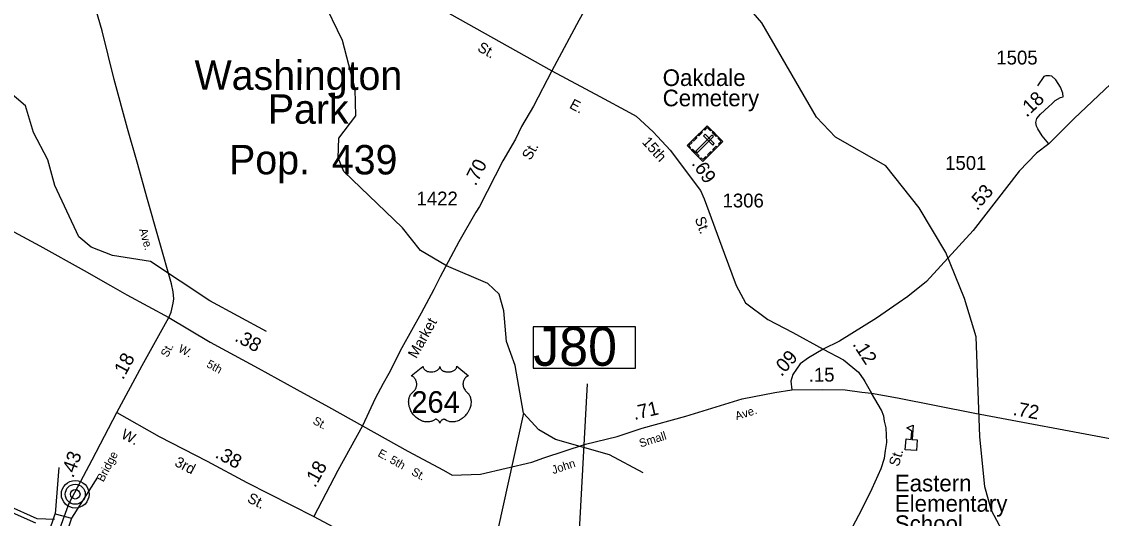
# Model space of a CAD drawing. Extents: x 2532689 to 2764727, y 536648 to 732970.
# Drawn here: x 2576359 to 2586089, y 658699 to 663175 of the extents above; entities that cross this region are included whole.
import ezdxf

# ---------------------------------------------------------------- set-up
doc = ezdxf.new("R2010")
doc.units = 0
for name, color, linetype in [('Exist Civil Demographics City Label', 7, 'Continuous'), ('Exist Civil Demographics County Seat CELL', 7, 'Continuous'), ('Exist Cultural Cemetery CELL', 7, 'Continuous'), ('Exist Cultural Cemetery Label', 7, 'Continuous'), ('Exist Cultural Educational Facility Elementary CELL', 7, 'Continuous'), ('Exist Cultural Educational Facility Elementary Label', 7, 'Continuous'), ('Exist Hydrographic Buffer Line', 7, 'Continuous'), ('Exist Hydrographic Creek Single Shore', 7, 'Continuous'), ('Exist Hydrographic River Shore', 7, 'Continuous'), ('Exist Road Non-System Structure Non-Sys Other Number Label', 7, 'Continuous'), ('Exist Road Primary NC Attributed', 7, 'Continuous'), ('Exist Road Primary NC Label', 7, 'Continuous'), ('Exist Road Primary NC Mileage Hundredths English Label', 7, 'Continuous'), ('Exist Road Primary US Attributed', 7, 'Continuous'), ('Exist Road Primary US Label', 7, 'Continuous'), ('Exist Road Primary US Mileage Hundredths English Label', 7, 'Continuous'), ('Exist Road Primary US Shield CELL', 7, 'Continuous'), ('Exist Road Primary US Shield Number Label', 7, 'Continuous'), ('Exist Road Primary US Structure Standard Bridge CELL', 7, 'Continuous'), ('Exist Road Primary US UnDivided 4 Lane Attributed', 7, 'Continuous'), ('Exist Road Secondary Mileage Hundredths English Label', 7, 'Continuous'), ('Exist Road Secondary Type 51 Attributed', 7, 'Continuous'), ('Exist Road Secondary Type 51 Label', 7, 'Continuous'), ('Exist Road Secondary Type 51 Number Label', 7, 'Continuous'), ('Exist Road Secondary Type 51 Undivided 4 Lane Attributed', 7, 'Continuous')]:
    doc.layers.add(name, color=color, linetype=linetype)

msp = doc.modelspace()

# ---------------------------------------------------------------- linework, layer by layer
at = {"layer": 'Exist Civil Demographics County Seat CELL'}
for radius in [124.7, 90, 43.3]:
    msp.add_circle((2576842.5, 658917.1), radius, dxfattribs=at)
at = {"layer": 'Exist Cultural Cemetery CELL'}
for points in [[(2582537, 662237), (2582677.1, 662095.6), (2582496.1, 661916.4), (2582356.1, 662057.8)], [(2582453.5, 662154.4), (2582484.3, 662184.9), (2582492.3, 662176.8), (2582461.5, 662146.3)], [(2582506.2, 662206.5), (2582514.2, 662198.5), (2582537.1, 662221.1), (2582565.6, 662192.3), (2582573.5, 662200.1), (2582537, 662237)], [(2582589.1, 662184.4), (2582625.6, 662147.6), (2582617.5, 662139.5), (2582581, 662176.4)], [(2582379.4, 662034.4), (2582387.5, 662042.5), (2582372, 662058.1), (2582400.8, 662086.5), (2582392.9, 662094.4), (2582356.1, 662057.9)], [(2582405.7, 662107.1), (2582436.5, 662137.6), (2582444.5, 662129.5), (2582413.7, 662099)], [(2582592.9, 662138.9), (2582579.7, 662152.2), (2582435.6, 662009.5), (2582448.8, 661996.2)], [(2582517.3, 662160.1), (2582504.1, 662147), (2582586.9, 662063.3), (2582600.2, 662076.5)], [(2582646.3, 662065), (2582638.3, 662073.1), (2582661.2, 662095.7), (2582632.7, 662124.5), (2582640.6, 662132.4), (2582677.1, 662095.5)], [(2582404.6, 662025.1), (2582464.4, 661964.8), (2582456.3, 661956.8), (2582396.5, 662017.1)], [(2582539.5, 661975.3), (2582570.3, 662005.8), (2582578.3, 661997.7), (2582547.5, 661967.2)], [(2582586.4, 662021.7), (2582617.1, 662052.2), (2582625.1, 662044.1), (2582594.4, 662013.6)], [(2582472.8, 661939.9), (2582481, 661948), (2582496.5, 661932.4), (2582525.2, 661960.8), (2582533, 661952.9), (2582496.1, 661916.4)]]:
    msp.add_lwpolyline(points, close=True, dxfattribs=at)
at = {"layer": 'Exist Cultural Educational Facility Elementary CELL'}
msp.add_lwpolyline([(2584321.7, 659317.1), (2584328.6, 659414.8), (2584374.5, 659411.6), (2584379.8, 659486.5), (2584334.6, 659513.9), (2584393.2, 659539.1), (2584384.1, 659410.9), (2584430, 659407.6), (2584423.1, 659310)], close=True, dxfattribs=at)
at = {"layer": 'Exist Hydrographic Buffer Line'}
msp.add_lwpolyline([(2576221.7, 658776.1), (2576483.9, 658658.7)], dxfattribs=at)
at = {"layer": 'Exist Hydrographic Creek Single Shore'}
msp.add_line((2580882.1, 659647.3), (2580649.4, 658600.6), dxfattribs=at)
for points in [[(2580882.1, 659647.3), (2580807.3, 660077.6), (2580727.1, 660294.5), (2580705.1, 660569.3), (2580661.3, 660718.5), (2580559.1, 660816.2), (2580189.2, 660975.2), (2579953.2, 661113.4), (2579791.2, 661317), (2579264, 661824.2), (2579212.2, 661946.8), (2579217.1, 662124.4), (2579371.1, 662327.6), (2579366.2, 662567.1), (2579250.1, 663005.6), (2579067.2, 663385.5), (2578901.1, 663792.5)], [(2578567.1, 660384.2), (2578054, 660658.9), (2577522.1, 661015), (2577179.1, 661066.7), (2576986.1, 661144.3), (2576876, 661235.1), (2576658, 661699), (2576595.1, 661929.6), (2576466.1, 662177.2), (2576394.1, 662417.2), (2576044.8, 662709.4), (2575921.1, 662800.5), (2575786, 662872.1), (2575470, 663106.3), (2575191.8, 663499.1)], [(2586050.2, 658306.9), (2585725.2, 658306.9), (2585533.3, 658345), (2585356.3, 658433.1), (2585194.3, 658590.7), (2585099.2, 658770.7), (2585037.3, 658984.9), (2584994.2, 659436.2), (2584960.2, 660334.4), (2584854.2, 660681.4), (2584687.3, 661094.9), (2584446.3, 661498.8), (2584147.1, 661877.4), (2583692.1, 662134.8), (2583521.1, 662315), (2583030.2, 663165.1), (2582893.3, 663320.5)], [(2581959.2, 659109.8), (2581656.2, 659271.6), (2581170.2, 659409.5), (2581018.3, 659498.6), (2580882.1, 659647.3)]]:
    msp.add_lwpolyline(points, dxfattribs=at)
at = {"layer": 'Exist Hydrographic River Shore'}
msp.add_lwpolyline([(2576655.6, 658688.6), (2576500.1, 658695.2), (2576231.1, 658815.6), (2575872.1, 658833.9), (2575654.1, 658926.8), (2575291.2, 659187.9), (2575229, 659352.9), (2575145.2, 659392.1), (2575072.2, 659307.1), (2574981.1, 659264), (2574904, 659329.9), (2574959.2, 659496.2), (2574957.1, 659614.4), (2574414.1, 660137.3), (2574254, 660216.2), (2574084, 660396.5), (2573908.1, 660451.7), (2573680.1, 660564)], dxfattribs=at)
at = {"layer": 'Exist Road Non-System Structure Non-Sys Other Number Label'}
msp.add_line((2581354.2, 658013.8), (2581456.8, 659912), dxfattribs=at)
msp.add_lwpolyline([(2581892, 660426.3), (2580968.8, 660426.3), (2580968.8, 660052.5), (2581892, 660052.5)], close=True, dxfattribs=at)
at = {"layer": 'Exist Road Primary NC Attributed'}
for points in [[(2577217.8, 659652.6), (2577600.1, 659438), (2578030.3, 659216.4), (2578388.1, 659023.4), (2578590.2, 658921.2), (2578992.2, 658715.2)], [(2578992.2, 658715.2), (2579392.5, 658502.9), (2580008.7, 658178.9), (2580337.1, 658010.7), (2580832.8, 657748.9), (2581241.5, 657531.1), (2581293.4, 657497.5), (2581344.1, 657441.6), (2581401.2, 657333.8), (2581458.1, 657201.1), (2581488.2, 657097.9), (2581561.3, 656929.1), (2581574.2, 656893.6), (2581615.5, 656824.3), (2581664.2, 656779.3), (2581811.8, 656700.6)]]:
    msp.add_lwpolyline(points, dxfattribs=at)
at = {"layer": 'Exist Road Primary US Attributed'}
for points in [[(2577217.8, 659652.6), (2577445.5, 660076.8), (2577686.7, 660508.3)], [(2583297.9, 659856.7), (2583579.2, 659859.7), (2583779.6, 659857.6), (2583929, 659835.5), (2584017.3, 659827.7)], [(2584017.3, 659827.7), (2584251.9, 659786.8), (2584949.6, 659646.5), (2587512.1, 659167.6)], [(2576532.2, 658116.5), (2576734.8, 658688.9), (2576787.6, 658836.1), (2576994, 659227.9), (2577217.8, 659652.6)]]:
    msp.add_lwpolyline(points, dxfattribs=at)
at = {"layer": 'Exist Road Primary US Shield CELL'}
msp.add_lwpolyline([(2579975.8, 660069.2), (2579976.1, 660064.8), (2579977.1, 660059.6), (2579977.9, 660056.9), (2579980.4, 660051.7), (2579984.4, 660045.6), (2579990, 660039.6), (2579996.4, 660034.4), (2580000.6, 660031.7), (2580007.9, 660027.8), (2580016.1, 660024.3), (2580025.3, 660021.7), (2580034.6, 660019.8), (2580044.9, 660018.7), (2580055, 660018.5), (2580065.9, 660019.3), (2580077.9, 660021.6), (2580083.5, 660023.1), (2580089.7, 660025.2), (2580095.5, 660027.6), (2580101.8, 660031), (2580106.9, 660034.2), (2580110.9, 660037.1), (2580116.6, 660042.5), (2580121.1, 660048.1), (2580122.9, 660051.3), (2580124.6, 660054.3), (2580126.8, 660060.7), (2580127.4, 660063.5), (2580127.9, 660069.4), (2580128.2, 660064.5), (2580128.7, 660061.4), (2580129.6, 660058.4), (2580130.8, 660055.2), (2580133.1, 660050.6), (2580135.6, 660046.9), (2580140.3, 660041.3), (2580143.3, 660038.5), (2580146, 660036.3), (2580153.2, 660031.4), (2580161.6, 660027.1), (2580165.8, 660025.3), (2580170, 660023.8), (2580175.4, 660022.1), (2580181, 660020.8), (2580186.5, 660019.9), (2580192.2, 660019), (2580198, 660018.6), (2580202.7, 660018.5), (2580208.5, 660018.5), (2580213.8, 660018.9), (2580219.3, 660019.5), (2580225.3, 660020.5), (2580230.1, 660021.6), (2580236.5, 660023.3), (2580242.3, 660025.3), (2580247.4, 660027.5), (2580254, 660031), (2580259.3, 660034.3), (2580263.2, 660037.5), (2580267.8, 660041.7), (2580272.2, 660046.8), (2580274.8, 660050.5), (2580276.6, 660054.3), (2580278.3, 660058.4), (2580279.4, 660062.6), (2580279.9, 660066.3), (2580280, 660069.5), (2580386.2, 659984.8), (2580383.7, 659983.9), (2580378, 659981.1), (2580373.4, 659978.4), (2580366.1, 659973.2), (2580362.9, 659970.4), (2580359.8, 659967.4), (2580356.9, 659964.3), (2580354.4, 659961.3), (2580351.3, 659957.1), (2580348.5, 659952.8), (2580345.8, 659948.1), (2580343.8, 659944), (2580340.6, 659935.5), (2580339, 659930.1), (2580338, 659925.5), (2580336.7, 659916), (2580336.4, 659911.5), (2580336.4, 659907), (2580336.7, 659902.3), (2580337.1, 659897.8), (2580337.9, 659893.1), (2580338.7, 659888.9), (2580340, 659883.8), (2580341.9, 659877.9), (2580344.2, 659872.2), (2580349.1, 659863), (2580355.3, 659853.6), (2580359.8, 659848.3), (2580364.2, 659843.8), (2580370.7, 659838.2), (2580374.3, 659835.1), (2580378.4, 659831), (2580385, 659823.3), (2580387.7, 659819.7), (2580390.4, 659815.6), (2580393, 659811.4), (2580395.5, 659806.8), (2580397.5, 659802.9), (2580401.2, 659793.8), (2580403.9, 659784.9), (2580405.2, 659780.3), (2580407.2, 659769.9), (2580407.9, 659764.7), (2580408.7, 659754.5), (2580408.8, 659742.2), (2580407.8, 659730.5), (2580405.6, 659716.9), (2580403.8, 659708.8), (2580401, 659699.3), (2580398.3, 659691), (2580393.5, 659678.9), (2580389.2, 659670.1), (2580383.6, 659659.8), (2580379.7, 659653.6), (2580375.3, 659647), (2580369.7, 659639.3), (2580363.2, 659631.1), (2580355.3, 659622.5), (2580349, 659616.2), (2580340.7, 659608.8), (2580335.7, 659604.6), (2580328.5, 659599.2), (2580318.7, 659592.7), (2580309.1, 659587.1), (2580300.8, 659582.9), (2580293.6, 659579.8), (2580284.2, 659576.2), (2580268.5, 659571.9), (2580262.8, 659570.7), (2580256, 659569.7), (2580249.6, 659569), (2580243.5, 659568.7), (2580235.2, 659568.7), (2580227, 659569.3), (2580219.2, 659570.4), (2580211.1, 659572.1), (2580202.6, 659574.6), (2580194.9, 659577.6), (2580187.1, 659581.5), (2580174, 659589.8), (2580170.2, 659591.8), (2580168.1, 659592.3), (2580163, 659592.6), (2580158.2, 659591.6), (2580153.3, 659589.6), (2580150.4, 659588.1), (2580146.4, 659585.5), (2580143.4, 659583.1), (2580139.8, 659579.6), (2580137.3, 659576.8), (2580135.4, 659574.5), (2580131.7, 659568.7), (2580130.3, 659565.9), (2580129, 659562.3), (2580127.8, 659557), (2580126.1, 659563.7), (2580124.1, 659568.1), (2580121.9, 659571.9), (2580119.5, 659575.2), (2580115.8, 659579.5), (2580112.5, 659582.7), (2580108.5, 659585.9), (2580104.2, 659588.5), (2580100.8, 659590.3), (2580097.6, 659591.4), (2580093.8, 659592.4), (2580090.7, 659592.6), (2580088.1, 659592.6), (2580084.6, 659591.8), (2580079.8, 659588.3), (2580075.2, 659585.2), (2580070.2, 659582.1), (2580064.3, 659579), (2580060, 659576.9), (2580054.9, 659574.9), (2580048.8, 659572.9), (2580042.3, 659571.2), (2580035.6, 659569.9), (2580029.7, 659569), (2580023.4, 659568.4), (2580017.6, 659568.2), (2580011.7, 659568.3), (2580006.1, 659568.7), (2579999.6, 659569.3), (2579991.6, 659570.5), (2579984.9, 659572), (2579977.9, 659573.9), (2579970.7, 659576.1), (2579963, 659579.1), (2579953.3, 659583.3), (2579946.6, 659586.7), (2579936, 659592.8), (2579923.6, 659601.4), (2579914.2, 659609), (2579907.3, 659615.2), (2579897.2, 659625.5), (2579891.3, 659632.3), (2579881.9, 659644.3), (2579876, 659653.1), (2579872.1, 659659.5), (2579866.5, 659669.8), (2579863.4, 659676.2), (2579859.4, 659685.6), (2579856.2, 659694.2), (2579853.5, 659702.4), (2579852.1, 659707.6), (2579850.1, 659716.7), (2579848.9, 659723.2), (2579847.7, 659732.1), (2579847, 659741.4), (2579846.9, 659750), (2579847.1, 659757.2), (2579848, 659765.5), (2579849.4, 659774.4), (2579851.1, 659782), (2579852.6, 659787.4), (2579854.9, 659794.1), (2579857.8, 659801.4), (2579861.4, 659808.5), (2579864.7, 659814.3), (2579868.9, 659820.6), (2579873.1, 659825.9), (2579878.5, 659831.8), (2579884.1, 659837.2), (2579889.3, 659841.4), (2579895.5, 659847.5), (2579898.7, 659851.1), (2579902.5, 659856.2), (2579905.6, 659860.9), (2579908.1, 659865.1), (2579911.3, 659871.3), (2579913.2, 659876), (2579915.7, 659883.1), (2579916.9, 659888.2), (2579918.2, 659894.6), (2579919, 659900.7), (2579919.3, 659908.3), (2579919.1, 659914.6), (2579918.3, 659922), (2579916.9, 659929), (2579915.2, 659935.1), (2579912.6, 659942.2), (2579910.2, 659947.3), (2579906.1, 659954.3), (2579901.6, 659960.8), (2579896.9, 659966), (2579892.2, 659970.8), (2579887.7, 659974.3), (2579883.4, 659977.3), (2579878, 659980.6), (2579872.8, 659983.2), (2579869.5, 659984.5)], close=True, dxfattribs=at)
at = {"layer": 'Exist Road Primary US Structure Standard Bridge CELL'}
for p, q in [((2576694.3, 659158.9), (2576661.7, 658739.1)), ((2577042.9, 659070), (2576808.1, 658701.8))]:
    msp.add_line(p, q, dxfattribs=at)
msp.add_lwpolyline([(2576808.1, 658701.8), (2576393.8, 657481.5), (2576247.4, 657518.8), (2576661.7, 658739.1)], close=True, dxfattribs=at)
at = {"layer": 'Exist Road Primary US UnDivided 4 Lane Attributed'}
for points in [[(2577686.7, 660508.3), (2577706.2, 660556.2), (2577725.3, 660638.9), (2577731.7, 660676.9), (2577726.5, 660741.3), (2577710.7, 660811.6), (2577487, 661593.7), (2577407.4, 661889.4), (2577314.9, 662211.7), (2577192.6, 662654.8), (2577084.2, 663092.6), (2576962.2, 663515.7), (2576930.1, 663631.4), (2576887.8, 663821.9), (2576835.3, 663965.3), (2576702.7, 664314.8), (2576625.9, 664557.3), (2576392.6, 665291.5)], [(2574541, 662856.3), (2574738.5, 662568.1), (2574958.5, 662286.6), (2575188.7, 662033.4), (2575452.6, 661804.2), (2575529.9, 661750.3), (2575610.1, 661681.5), (2575749.2, 661589.5), (2576045.4, 661411.5), (2576522.3, 661155.1), (2576922.7, 660932.9), (2577159.3, 660797.4), (2577307.1, 660714.4), (2577686.7, 660508.3)], [(2577686.7, 660508.3), (2578057.5, 660287.1), (2578490.2, 660053.5), (2578839.7, 659862.1), (2579124.8, 659705.9), (2579430.2, 659533.7)], [(2579430.2, 659533.7), (2579838.7, 659303.7), (2580162.1, 659133.9), (2580239.1, 659089.4), (2580494.8, 659098.5), (2580957, 659205.5), (2581064.1, 659243.6), (2581441.6, 659366.9), (2581724.3, 659438.5), (2581950.9, 659511), (2582344.7, 659620.8), (2582851, 659776.2), (2583147, 659834.8), (2583297.9, 659856.7)]]:
    msp.add_lwpolyline(points, dxfattribs=at)
at = {"layer": 'Exist Road Secondary Type 51 Attributed'}
for points in [[(2587453.8, 662736.7), (2587153.4, 662776.9), (2587001.6, 662805.1), (2586890.8, 662819.1), (2586828.1, 662820.2), (2586748.6, 662818.9), (2586586.9, 662789.5), (2586490.1, 662769.3), (2586411.9, 662750.5), (2586346.6, 662722.3), (2586276.1, 662682.6), (2586170.3, 662610.4), (2585842, 662301.3), (2585615.3, 662074.1)], [(2581135.9, 662733.2), (2580972.3, 662412.1), (2580863.7, 662230.1), (2580810, 662114.9), (2580695.7, 661920.5), (2580483.9, 661508.5), (2580450.7, 661459.9), (2580298.1, 661190.7), (2580131.9, 660875.7), (2580074.5, 660762.4), (2579960.4, 660548.3), (2579786.5, 660236.6), (2579669.1, 660006.3), (2579617, 659915.6), (2579545.6, 659780), (2579430.2, 659533.7)], [(2585615.3, 662074.1), (2585554.5, 662147.3), (2585515, 662209.5), (2585504.3, 662234), (2585496.3, 662265.5), (2585506.5, 662301.4), (2585540.2, 662340.2), (2585615, 662411.1), (2585642.3, 662434.4), (2585672.3, 662463.7), (2585719.9, 662490.9), (2585744.4, 662498.5), (2585741, 662532.1), (2585720.8, 662585.9), (2585678.8, 662649.8), (2585641.9, 662683.4), (2585621.4, 662687.8), (2585589.2, 662685.6), (2585569.6, 662680), (2585513.5, 662595.6)], [(2585615.3, 662074.1), (2585503.1, 661989.8), (2585348.7, 661828.7), (2584932, 661293.2), (2584511.3, 660833.6), (2584343.3, 660700), (2584258.3, 660639.6), (2584061.8, 660504.2), (2583729.7, 660297.7), (2583582.9, 660224.8)], [(2583582.9, 660224.8), (2583450.2, 660145.4), (2583373.6, 660090.8), (2583309.6, 659994.5), (2583290.6, 659934.4), (2583297.9, 659856.7)], [(2579430.2, 659533.7), (2579208.1, 659131.4), (2578992.2, 658715.2)]]:
    msp.add_lwpolyline(points, dxfattribs=at)
at = {"layer": 'Exist Road Secondary Type 51 Undivided 4 Lane Attributed'}
for points in [[(2583029.4, 668494.6), (2582796.4, 667828.2), (2582760.3, 667721.4), (2582743.5, 667569), (2582721.8, 666947.8), (2582698, 666414.1), (2582676.1, 666194), (2582674.7, 666179.7), (2582609, 665848.4), (2582579.1, 665741.9), (2582565, 665645.4), (2582496.8, 665448), (2582476.1, 665383.8), (2582454.8, 665349.4), (2582358.3, 665065.5), (2582264.6, 664851.5), (2582122.3, 664544.7), (2582035.8, 664371.1), (2581804.1, 663954.3), (2581379, 663184), (2581135.9, 662733.2)], [(2576392.6, 665291.5), (2576521.8, 665241.9), (2576671.3, 665166.2), (2577084.8, 664933.9), (2577437.8, 664740.1), (2577761.4, 664564.3), (2579041, 663890.4), (2579417, 663685.7), (2579779.3, 663478.7), (2580134.8, 663293.8), (2581135.9, 662733.2)], [(2581135.9, 662733.2), (2581568.5, 662501.9), (2581835.4, 662355.1), (2581897.8, 662322.1), (2582050.5, 662183.2), (2582202.1, 662016), (2582477.1, 661653.5), (2582510.6, 661580), (2582690, 661089.6), (2582797.8, 660798.5), (2582882.8, 660641.8), (2583082, 660491.2), (2583308.3, 660375.6), (2583582.9, 660224.8)], [(2583582.9, 660224.8), (2583765.1, 660128.4), (2583900.4, 660017.4), (2583949.1, 659948.3), (2583955.6, 659934), (2584017.3, 659827.7)], [(2582612.4, 656277.6), (2583061.7, 657114.6), (2583275.9, 657518.9), (2583472.9, 657906.1), (2583640.6, 658232.2), (2583931.6, 658787), (2584023.8, 658968.9), (2584105.7, 659148.2), (2584134.3, 659241.8), (2584142.9, 659311.8), (2584153.8, 659383.4), (2584148.6, 659515.9), (2584133, 659575.7), (2584127.1, 659621.4), (2584108.3, 659673.1), (2584017.3, 659827.7)]]:
    msp.add_lwpolyline(points, dxfattribs=at)

# ---------------------------------------------------------------- texts
at = {"layer": 'Exist Civil Demographics City Label'}
for s, p in [('Washington', (2577917.6, 662561.2)), ('Park', (2578577.7, 662255.5)), ('Pop.  439', (2578228.7, 661799.9))]:
    msp.add_text(s, height=265, rotation=359.94, dxfattribs=at).set_placement(p)
at = {"layer": 'Exist Cultural Cemetery Label'}
for s, p in [('Oakdale', (2582135.7, 662595.2)), ('Cemetery', (2582135.7, 662412.4))]:
    msp.add_text(s, height=150, dxfattribs=at).set_placement(p)
at = {"layer": 'Exist Cultural Educational Facility Elementary Label'}
for s, p in [('Eastern', (2584227.4, 658942.2)), ('Elementary', (2584227.4, 658759.4)), ('School', (2584227.4, 658576.6))]:
    msp.add_text(s, height=150, dxfattribs=at).set_placement(p)
at = {"layer": 'Exist Road Non-System Structure Non-Sys Other Number Label'}
msp.add_text('J80', height=350, dxfattribs=at).set_placement((2580969.4, 660074.1))
at = {"layer": 'Exist Road Primary NC Label'}
for s, rotation, p in [('W.           3rd', 332.68665, (2577247.8, 659426.6)), ('St.', 333.13067, (2578384.5, 658851.2))]:
    msp.add_text(s, height=95, rotation=rotation, dxfattribs=at).set_placement(p)
at = {"layer": 'Exist Road Primary NC Mileage Hundredths English Label'}
msp.add_text('.38', height=125, rotation=331.65587, dxfattribs=at).set_placement((2578095.3, 659252.3))
at = {"layer": 'Exist Road Primary US Label'}
for s, rotation, p in [('Ave.', 286.36433, (2577416.8, 661301.5)), ('St.', 62.27592, (2577674.3, 660144.6)), ('W.      5th', 331.56984, (2577764.6, 660205.1)), ('Ave.', 17.55903, (2582801.5, 659583.8)), ('St.', 331.21528, (2578976.6, 659556.8)), ('Small', 17.55899, (2581937.1, 659337.6)), ('Bridge', 62.21392, (2577095.7, 659021.8)), ('E. 5th   St.', 331.15359, (2579562, 659263.7)), ('John', 18.02776, (2581149.5, 659098))]:
    msp.add_text(s, height=75, rotation=rotation, dxfattribs=at).set_placement(p)
at = {"layer": 'Exist Road Primary US Mileage Hundredths English Label'}
for s, rotation, p in [('.38', 331.29779, (2578271.4, 660303.5)), ('.18', 61.76987, (2577273.4, 659942.4)), ('.15', 0.59681, (2583452.2, 659930)), ('.71', 13.03735, (2581881.3, 659585.4)), ('.72', 349.80516, (2585285.9, 659631.5)), ('.43', 70.27181, (2576824.3, 659057.8))]:
    msp.add_text(s, height=125, rotation=rotation, dxfattribs=at).set_placement(p)
at = {"layer": 'Exist Road Primary US Shield Number Label'}
msp.add_text('264', height=195, dxfattribs=at).set_placement((2579871.9, 659650.4))
at = {"layer": 'Exist Road Secondary Mileage Hundredths English Label'}
for s, rotation, p in [('.18', 43.50194, (2585415.4, 662308)), ('.70', 62.73499, (2580450.8, 661688.2)), ('.69', 304.24865, (2582391.4, 661896.5)), ('.53', 48.53237, (2584969.4, 661466.3)), ('.12', 302.88963, (2583842.8, 660267.8)), ('.09', 48.20522, (2583205.5, 659971.8)), ('.18', 61.04198, (2579003.7, 658969.9))]:
    msp.add_text(s, height=125, rotation=rotation, dxfattribs=at).set_placement(p)
at = {"layer": 'Exist Road Secondary Type 51 Label'}
for s, rotation, p in [('St.', 330.51472, (2580459, 662916.4)), ('E.', 331.8009, (2581287.7, 662400.8)), ('15th', 312.1282, (2581943.4, 662086.5)), ('St.', 60.38811, (2580944.1, 661919.9)), ('St.', 290.03345, (2582423.3, 661399.5)), ('Market', 60.78887, (2579916.2, 660133.4)), ('St.', 73.58941, (2584261.9, 659160.6))]:
    msp.add_text(s, height=95, rotation=rotation, dxfattribs=at).set_placement(p)
at = {"layer": 'Exist Road Secondary Type 51 Number Label'}
for s, p in [('1505', (2585141.8, 662789.1)), ('1501', (2584680.5, 661839.4)), ('1422', (2579917.4, 661519)), ('1306', (2582674.8, 661501))]:
    msp.add_text(s, height=125, rotation=359.94, dxfattribs=at).set_placement(p)

doc.saveas('drawing.dxf')
